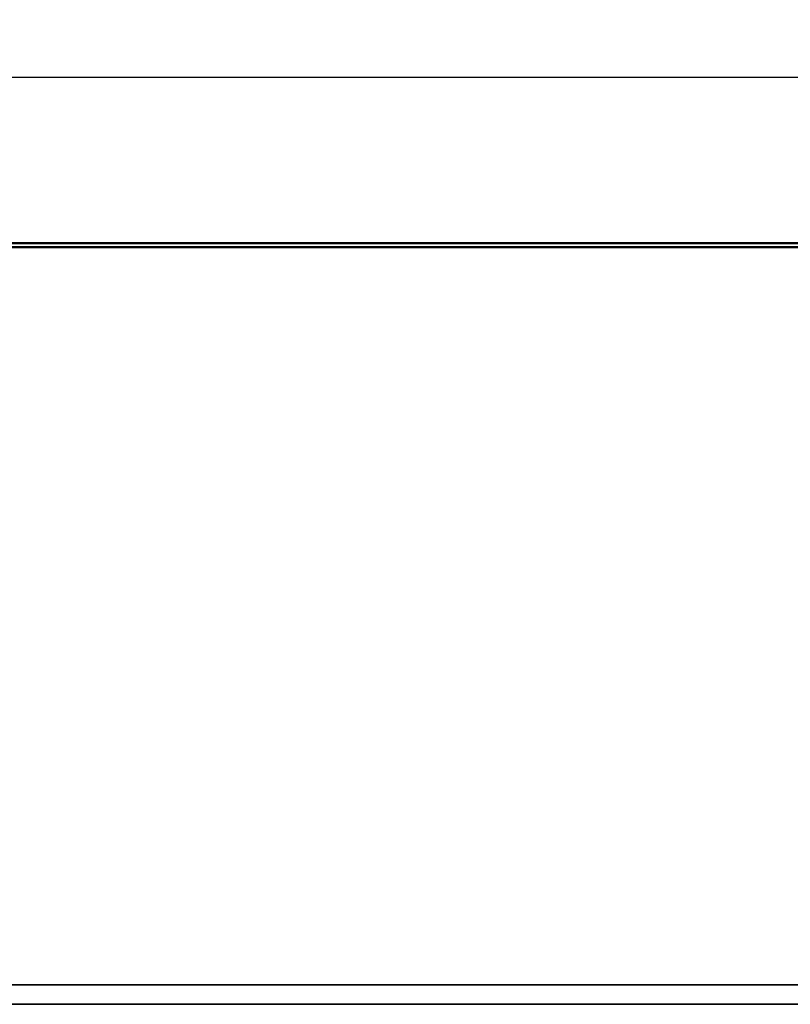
# Model space of a CAD drawing. Header units: inches. Extents: x 1.9 to 64.4, y 1.6 to 69.2.
# Tile 307 of 328: x 45.6 to 50.5, y 60.2 to 66.4. Entities that reach past the tile are written whole.
import ezdxf

# ---------------------------------------------------------------- set-up
doc = ezdxf.new("R2010")
doc.units = ezdxf.units.IN
doc.header["$MEASUREMENT"] = 0
for name, color, linetype, lineweight in [('Dimension (ANSI)', 7, 'Continuous', 25), ('Visible (ANSI)', 7, 'Continuous', 50), ('Visible Narrow (ANSI)', 7, 'Continuous', 35)]:
    doc.layers.add(name, color=color, linetype=linetype, lineweight=lineweight)
doc.styles.add('Note Text (ANSI)', font='tahoma.ttf')
doc.dimstyles.new('Default (ANSI)', dxfattribs={"dimtxt": 0.5, "dimasz": 0.098425, "dimexe": 0.125, "dimexo": 0.0625, "dimgap": 0.031496, "dimtad": 0, "dimtih": 1, "dimtoh": 1, "dimrnd": 1e-08, "dimzin": 4, "dimdsep": 46, "dimtxsty": 'Note Text (ANSI)', "dimcen": 0.09, "dimdle": 0.393701, "dimclrd": 256, "dimclre": 256, "dimclrt": 256, "dimadec": 0, "dimazin": 1, "dimtfac": 1, "dimtofl": 0, "dimtmove": 0, "dimatfit": 3, "dimfxl": 1, "dimtolj": 1, "dimtzin": 4, "dimlwd": -1, "dimlwe": -1, "dimarcsym": 0})

# ---------------------------------------------------------------- blocks, each defined once
blk = doc.blocks.new('*D9')
at = {"layer": 'Defpoints', "color": 0}
for p in [(60.02, 66.0537), (20.545, 64.4789), (60.02, 64.4739)]:
    blk.add_point(p, dxfattribs=at)
at = {"layer": 'Dimension (ANSI)'}
for p, q in [((20.545, 64.5414), (20.545, 66.1787)), ((60.02, 64.5364), (60.02, 66.1787)), ((20.6434, 66.0537), (37.8359, 66.0537)), ((59.9216, 66.0537), (42.3472, 66.0537))]:
    blk.add_line(p, q, dxfattribs=at)
for points in [[(20.6434, 66.0701), (20.6434, 66.0373), (20.545, 66.0537)], [(59.9216, 66.0701), (59.9216, 66.0373), (60.02, 66.0537)]]:
    blk.add_solid(points, dxfattribs=at)
at = {"layer": 'Dimension (ANSI)', "insert": (37.8674, 66.3807), "char_height": 0.5, "attachment_point": 1, "style": 'Note Text (ANSI)'}
blk.add_mtext('\\A1;39.48 [1002.7]', dxfattribs=at)

msp = doc.modelspace()

# ---------------------------------------------------------------- linework, layer by layer
at = {"layer": 'Visible (ANSI)'}
for p, q in [((59.1732, 64.9998), (21.3868, 64.9998)), ((59.1732, 64.9739), (21.3868, 64.9739))]:
    msp.add_line(p, q, dxfattribs=at)
at = {"layer": 'Visible Narrow (ANSI)'}
for p, q in [((21.545, 60.2848), (59.02, 60.2848)), ((59.02, 60.1601), (21.545, 60.1601))]:
    msp.add_line(p, q, dxfattribs=at)

# ---------------------------------------------------------------- dimensions: what is measured, and where the dimension line sits
at = {"layer": 'Dimension (ANSI)'}
dim = msp.add_linear_dim(base=(60.0199821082, 66.0536606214), p1=(20.5449821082, 64.4788574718), p2=(60.0199821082, 64.4738574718), angle=180, dimstyle='Default (ANSI)', override={"dimtih": 0, "dimtoh": 0, "dimdec": 2, "dimtp": 0, "dimtm": 0, "dimtdec": 2, "dimatfit": 1}, dxfattribs=at)
dim.commit()
dim.dimension.update_dxf_attribs({"geometry": '*D9', "text_midpoint": (40.0915207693, 66.0536606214), "dimtype": 160})

doc.saveas('drawing.dxf')
